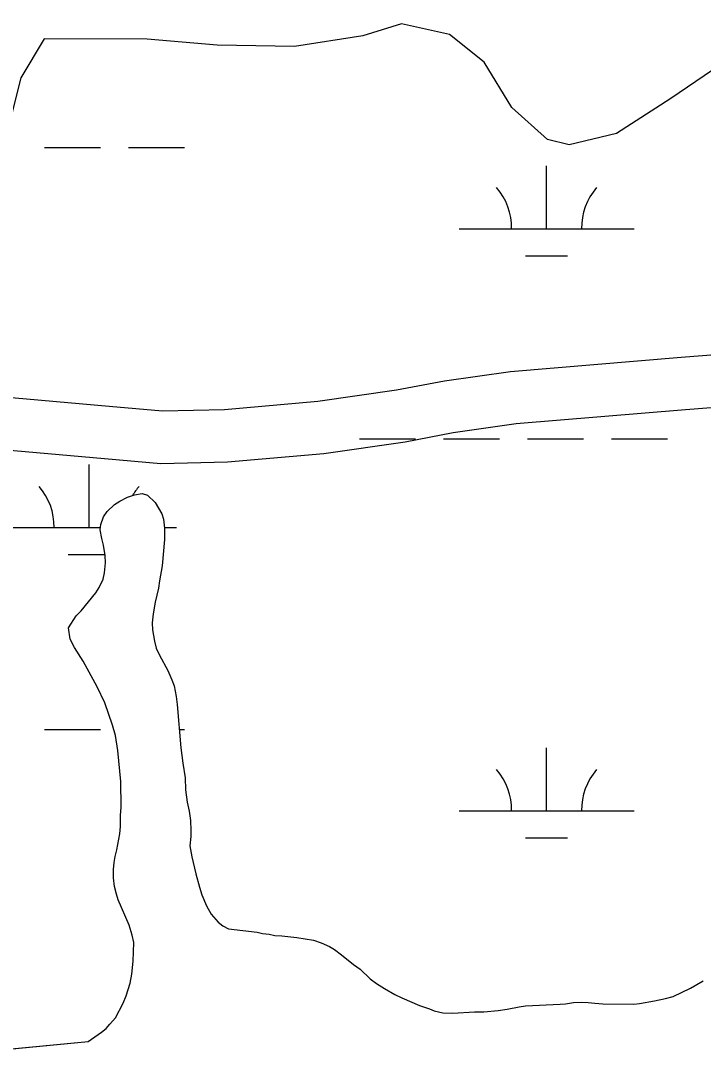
# Model space of a CAD drawing. Extents: x 3161564 to 3199464, y 849354 to 874788.
# Drawn here: x 3196430 to 3196819, y 868669 to 869267 of the extents above; entities that cross this region are included whole.
import ezdxf

# ---------------------------------------------------------------- set-up
doc = ezdxf.new("R2010")
doc.units = 0
for name, color, linetype in [('V-ROAD-CNTR', 7, 'Continuous'), ('V-SITE-VEGE', 7, 'Continuous'), ('V-TOPO-SHOR', 7, 'Continuous'), ('V-WETL-SWMP', 7, 'Continuous')]:
    doc.layers.add(name, color=color, linetype=linetype)

msp = doc.modelspace()

# ---------------------------------------------------------------- linework, layer by layer
at = {"layer": 'V-ROAD-CNTR'}
for points in [[(3197174.42, 869103.55), (3196806.87, 869074.74), (3196709.29, 869066.56), (3196671.61, 869061.19), (3196644.26, 869055.96), (3196599.24, 869049.53), (3196545.99, 869044.84), (3196510.53, 869043.98), (3196480.1, 869046.74), (3196353.06, 869057.93), (3196311.18, 869063.7), (3196278.56, 869071.33), (3196237.56, 869083.32), (3196183.65, 869104.17), (3196072.21, 869142.3), (3195929.87, 869187.38), (3195878.66, 869205.62), (3195797.04, 869229.46), (3195724.62, 869249.84), (3195650.6, 869259.65)], [(3197169.41, 869073.06), (3196809.3, 869044.83), (3196712.66, 869036.74), (3196676.55, 869031.59), (3196649.2, 869026.36), (3196602.68, 869019.71), (3196547.67, 869014.87), (3196509.54, 869013.95), (3196477.43, 869016.86), (3196349.69, 869028.11), (3196305.7, 869034.17), (3196270.93, 869042.3), (3196227.93, 869054.88), (3196173.38, 869075.97), (3196062.83, 869113.8), (3195920.3, 869158.94), (3195869.41, 869177.06), (3195788.77, 869200.63), (3195718.55, 869220.38), (3195646.46, 869229.93)]]:
    msp.add_lwpolyline(points, dxfattribs=at)
at = {"layer": 'V-SITE-VEGE'}
for p, q in [((3196647.08, 869265.35), (3196624.91, 869258.65)), ((3196674.6, 869259.41), (3196647.08, 869265.35)), ((3196442.95, 869256.84), (3196429.6, 869234.49)), ((3196501.78, 869256.7), (3196442.95, 869256.84)), ((3196541.69, 869253.17), (3196501.78, 869256.7)), ((3196624.91, 869258.65), (3196585.99, 869252.49)), ((3196694.38, 869243.43), (3196674.6, 869259.41)), ((3196585.99, 869252.49), (3196541.69, 869253.17)), ((3196710.07, 869217.62), (3196694.38, 869243.43)), ((3196829.63, 869242.1), (3196800.97, 869222.67)), ((3196800.97, 869222.67), (3196769.88, 869202.78)), ((3196730.59, 869199.38), (3196710.07, 869217.62)), ((3196769.88, 869202.78), (3196742.96, 869196.35)), ((3196742.96, 869196.35), (3196730.59, 869199.38)), ((3196483.03, 868990.74), (3196486.18, 868992.56)), ((3196486.18, 868992.56), (3196490.52, 868994.81)), ((3196490.52, 868994.81), (3196494.48, 868996.25)), ((3196494.48, 868996.25), (3196498.84, 868996.9)), ((3196498.84, 868996.9), (3196501.83, 868995.95)), ((3196501.83, 868995.95), (3196506.26, 868991.83)), ((3196506.26, 868991.83), (3196510.12, 868985.32)), ((3196476.76, 868983.7), (3196478.9, 868986.71)), ((3196478.9, 868986.71), (3196483.03, 868990.74)), ((3196475.22, 868979.31), (3196476.76, 868983.7)), ((3196510.12, 868985.32), (3196511.15, 868982.36)), ((3196511.15, 868982.36), (3196511.62, 868977.2)), ((3196474.87, 868976.12), (3196475.22, 868979.31)), ((3196475.73, 868971.17), (3196474.87, 868976.12)), ((3196511.62, 868977.2), (3196511.7, 868970.64)), ((3196476.77, 868967.4), (3196475.73, 868971.17)), ((3196511.7, 868970.64), (3196510.31, 868955.72)), ((3196477.64, 868961.45), (3196476.77, 868967.4)), ((3196477.37, 868951.71), (3196477.9, 868957.29)), ((3196477.9, 868957.29), (3196477.64, 868961.45)), ((3196476.63, 868947.93), (3196477.37, 868951.71)), ((3196510.31, 868955.72), (3196508.83, 868946.96)), ((3196474.3, 868943.33), (3196476.63, 868947.93)), ((3196508.83, 868946.96), (3196508.29, 868942.78)), ((3196463.95, 868929.88), (3196472.36, 868940.12)), ((3196472.36, 868940.12), (3196474.3, 868943.33)), ((3196508.29, 868942.78), (3196506.21, 868934.8)), ((3196506.21, 868934.8), (3196505.1, 868928.23)), ((3196456.72, 868920.25), (3196461.2, 868927.06)), ((3196461.2, 868927.06), (3196463.95, 868929.88)), ((3196505.1, 868928.23), (3196504.57, 868923.06)), ((3196457.8, 868913.71), (3196456.72, 868920.25)), ((3196504.57, 868923.06), (3196504.82, 868919.09)), ((3196504.82, 868919.09), (3196505.9, 868912.54)), ((3196460.24, 868908.97), (3196457.8, 868913.71)), ((3196465.12, 868901.09), (3196460.24, 868908.97)), ((3196505.9, 868912.54), (3196506.94, 868908.58)), ((3196506.94, 868908.58), (3196508.79, 868904.64)), ((3196508.79, 868904.64), (3196513.47, 868895.75)), ((3196473.25, 868886.48), (3196465.12, 868901.09)), ((3196513.47, 868895.75), (3196515.92, 868890.42)), ((3196515.92, 868890.42), (3196517.16, 868887.06)), ((3196477.54, 868877.4), (3196473.25, 868886.48)), ((3196517.16, 868887.06), (3196518.23, 868880.91)), ((3196518.23, 868880.91), (3196518.89, 868876.35)), ((3196481.88, 868864.54), (3196477.54, 868877.4)), ((3196518.89, 868876.35), (3196521, 868851.54)), ((3196483.55, 868858.6), (3196481.88, 868864.54)), ((3196485.05, 868850.08), (3196483.55, 868858.6)), ((3196486.67, 868832.41), (3196485.05, 868850.08)), ((3196521, 868851.54), (3196522.11, 868842.81)), ((3196522.11, 868842.81), (3196523.41, 868834.48)), ((3196486.87, 868817.71), (3196486.67, 868832.41)), ((3196523.41, 868834.48), (3196523.7, 868827.53)), ((3196523.7, 868827.53), (3196524.58, 868820.59)), ((3196524.58, 868820.59), (3196525.65, 868815.43)), ((3196486.41, 868806.58), (3196486.53, 868812.94)), ((3196486.53, 868812.94), (3196486.87, 868817.71)), ((3196525.65, 868815.43), (3196526.51, 868810.08)), ((3196486.07, 868802.4), (3196486.41, 868806.58)), ((3196526.51, 868810.08), (3196526.78, 868804.32)), ((3196484.4, 868793.24), (3196486.07, 868802.4)), ((3196526.63, 868800.94), (3196526.1, 868795.57)), ((3196526.78, 868804.32), (3196526.63, 868800.94)), ((3196526.1, 868795.57), (3196527.18, 868789.22)), ((3196482.91, 868786.06), (3196483.46, 868789.45)), ((3196483.46, 868789.45), (3196484.4, 868793.24)), ((3196527.18, 868789.22), (3196529.49, 868779.52)), ((3196482.56, 868782.08), (3196482.91, 868786.06)), ((3196482.42, 868777.32), (3196482.56, 868782.08)), ((3196483.08, 868772.35), (3196482.42, 868777.32)), ((3196529.49, 868779.52), (3196531.58, 868771.99)), ((3196484.14, 868768), (3196483.08, 868772.35)), ((3196531.58, 868771.99), (3196533.02, 868767.64)), ((3196485.17, 868764.63), (3196484.14, 868768)), ((3196491.52, 868750.21), (3196485.17, 868764.63)), ((3196533.02, 868767.64), (3196535.69, 868761.31)), ((3196535.69, 868761.31), (3196538.33, 868756.58)), ((3196538.33, 868756.58), (3196542.37, 868751.86)), ((3196493.18, 868744.47), (3196491.52, 868750.21)), ((3196542.37, 868751.86), (3196544.98, 868749.91)), ((3196544.98, 868749.91), (3196548.18, 868748.17)), ((3196548.18, 868748.17), (3196564.5, 868746.19)), ((3196494.03, 868740.31), (3196493.18, 868744.47)), ((3196564.5, 868746.19), (3196567.69, 868745.44)), ((3196567.69, 868745.44), (3196571.47, 868745.09)), ((3196571.47, 868745.09), (3196574.66, 868744.34)), ((3196574.66, 868744.34), (3196578.63, 868744.19)), ((3196578.63, 868744.19), (3196587.19, 868743.11)), ((3196587.19, 868743.11), (3196596.75, 868741.65)), ((3196596.75, 868741.65), (3196601.14, 868740.11)), ((3196493.78, 868729.57), (3196494.03, 868740.31)), ((3196601.14, 868740.11), (3196605.94, 868737.99)), ((3196605.94, 868737.99), (3196608.74, 868736.24)), ((3196608.74, 868736.24), (3196612.75, 868733.31)), ((3196492.88, 868722.21), (3196493.78, 868729.57)), ((3196612.75, 868733.31), (3196619.58, 868727.83)), ((3196619.58, 868727.83), (3196623.39, 868725.1)), ((3196623.39, 868725.1), (3196629.23, 868719.61)), ((3196489.66, 868709.85), (3196491.95, 868717.03)), ((3196491.95, 868717.03), (3196492.88, 868722.21)), ((3196629.23, 868719.61), (3196632.84, 868716.88)), ((3196632.84, 868716.88), (3196637.45, 868713.96)), ((3196812.3, 868714.25), (3196819.4, 868718.51)), ((3196637.45, 868713.96), (3196643.25, 868710.65)), ((3196643.25, 868710.65), (3196647.25, 868708.72)), ((3196802.23, 868709.54), (3196812.3, 868714.25)), ((3196483.66, 868697.25), (3196487.93, 868705.65)), ((3196487.93, 868705.65), (3196489.66, 868709.85)), ((3196647.25, 868708.72), (3196657.44, 868704.28)), ((3196717.86, 868704.07), (3196737.71, 868705.13)), ((3196737.71, 868705.13), (3196740.89, 868705.37)), ((3196740.89, 868705.37), (3196745.45, 868706.02)), ((3196745.45, 868706.02), (3196749.82, 868706.28)), ((3196749.82, 868706.28), (3196753.79, 868706.13)), ((3196753.79, 868706.13), (3196757.58, 868705.59)), ((3196757.58, 868705.59), (3196762.15, 868705.25)), ((3196762.15, 868705.25), (3196779.84, 868705.08)), ((3196779.84, 868705.08), (3196783.01, 868705.52)), ((3196783.01, 868705.52), (3196791.73, 868707.02)), ((3196791.73, 868707.02), (3196797.88, 868708.3)), ((3196797.88, 868708.3), (3196802.23, 868709.54)), ((3196657.44, 868704.28), (3196663.03, 868702.37)), ((3196663.03, 868702.37), (3196665.83, 868701.21)), ((3196665.83, 868701.21), (3196670.61, 868700.08)), ((3196670.61, 868700.08), (3196676.38, 868699.96)), ((3196676.38, 868699.96), (3196688.88, 868700.72)), ((3196688.88, 868700.72), (3196694.05, 868700.79)), ((3196694.05, 868700.79), (3196702.39, 868701.49)), ((3196702.39, 868701.49), (3196707.54, 868702.15)), ((3196707.54, 868702.15), (3196714.28, 868703.63)), ((3196714.28, 868703.63), (3196717.86, 868704.07)), ((3196478.38, 868691.22), (3196480.34, 868693.63)), ((3196480.34, 868693.63), (3196483.66, 868697.25)), ((3196467.94, 868683.73), (3196475.63, 868689)), ((3196475.63, 868689), (3196478.38, 868691.22)), ((3196310.17, 868668.57), (3196467.94, 868683.73))]:
    msp.add_line(p, q, dxfattribs=at)
at = {"layer": 'V-TOPO-SHOR'}
for points in [[(3196857.38, 869267.08), (3196829.63, 869242.1), (3196800.97, 869222.67), (3196769.88, 869202.78), (3196742.96, 869196.35), (3196730.59, 869199.38), (3196710.07, 869217.62), (3196694.38, 869243.43), (3196674.6, 869259.41), (3196647.08, 869265.35), (3196624.91, 869258.65)], [(3196624.91, 869258.65), (3196585.99, 869252.49), (3196541.69, 869253.17), (3196501.77, 869256.7), (3196442.95, 869256.84), (3196429.6, 869234.49), (3196421.96, 869204.33), (3196419.8, 869172.16), (3196413.72, 869158.47), (3196400.79, 869151.49), (3196381.88, 869151.8)], [(3196310.17, 868668.57), (3196467.94, 868683.73), (3196475.63, 868689), (3196478.38, 868691.22), (3196480.34, 868693.63), (3196483.66, 868697.25), (3196487.93, 868705.65), (3196489.66, 868709.85), (3196491.95, 868717.03), (3196492.88, 868722.21), (3196493.78, 868729.57), (3196494.03, 868740.31), (3196493.19, 868744.47), (3196491.52, 868750.21), (3196485.17, 868764.63), (3196484.14, 868768), (3196483.08, 868772.35), (3196482.42, 868777.32), (3196482.56, 868782.08), (3196482.91, 868786.06), (3196483.46, 868789.45), (3196484.4, 868793.24), (3196486.07, 868802.4), (3196486.41, 868806.58), (3196486.53, 868812.94), (3196486.87, 868817.71), (3196486.67, 868832.41), (3196485.05, 868850.08), (3196483.55, 868858.6), (3196481.88, 868864.54), (3196477.54, 868877.4), (3196473.25, 868886.48), (3196465.12, 868901.08), (3196460.24, 868908.97), (3196457.8, 868913.71), (3196456.72, 868920.25), (3196461.2, 868927.06), (3196463.95, 868929.88), (3196472.36, 868940.12), (3196474.3, 868943.33), (3196476.63, 868947.93), (3196477.37, 868951.71), (3196477.9, 868957.29), (3196477.64, 868961.45), (3196476.77, 868967.4), (3196475.73, 868971.17), (3196474.87, 868976.12), (3196475.22, 868979.31), (3196476.76, 868983.7), (3196478.9, 868986.71), (3196483.03, 868990.74), (3196486.18, 868992.56), (3196490.52, 868994.81), (3196494.48, 868996.25), (3196498.84, 868996.9), (3196501.84, 868995.95), (3196506.26, 868991.83), (3196510.12, 868985.32), (3196511.15, 868982.36), (3196511.62, 868977.2), (3196511.7, 868970.64), (3196510.31, 868955.72)], [(3196510.31, 868955.72), (3196508.83, 868946.96), (3196508.29, 868942.78), (3196506.21, 868934.8), (3196505.1, 868928.23), (3196504.57, 868923.06), (3196504.82, 868919.09), (3196505.9, 868912.54), (3196506.94, 868908.58), (3196508.79, 868904.63), (3196513.47, 868895.75), (3196515.92, 868890.42), (3196517.16, 868887.06), (3196518.23, 868880.91), (3196518.89, 868876.35), (3196521, 868851.54), (3196522.11, 868842.81), (3196523.41, 868834.48), (3196523.7, 868827.53), (3196524.58, 868820.59), (3196525.65, 868815.43), (3196526.51, 868810.08), (3196526.78, 868804.32), (3196526.63, 868800.94), (3196526.1, 868795.57), (3196527.18, 868789.22), (3196529.49, 868779.52), (3196531.58, 868771.99), (3196533.02, 868767.64), (3196535.69, 868761.32), (3196538.33, 868756.58), (3196542.37, 868751.86), (3196544.98, 868749.91), (3196548.18, 868748.17), (3196564.5, 868746.19), (3196567.69, 868745.44), (3196571.47, 868745.09), (3196574.66, 868744.34), (3196578.63, 868744.19), (3196587.19, 868743.11), (3196596.75, 868741.65), (3196601.14, 868740.11), (3196605.94, 868737.99), (3196608.74, 868736.24), (3196612.75, 868733.31), (3196619.58, 868727.83), (3196623.39, 868725.1), (3196629.23, 868719.61), (3196632.84, 868716.88), (3196637.45, 868713.96), (3196643.25, 868710.65), (3196647.25, 868708.72), (3196657.44, 868704.28), (3196663.03, 868702.37), (3196665.83, 868701.21), (3196670.61, 868700.08), (3196676.38, 868699.96), (3196688.88, 868700.72), (3196694.05, 868700.79), (3196702.39, 868701.49), (3196707.54, 868702.15), (3196714.28, 868703.63), (3196717.85, 868704.07), (3196737.71, 868705.13), (3196740.89, 868705.37), (3196745.45, 868706.02), (3196749.82, 868706.28), (3196753.79, 868706.13), (3196757.57, 868705.59), (3196762.15, 868705.25), (3196779.84, 868705.08), (3196783.01, 868705.52), (3196791.73, 868707.02), (3196797.88, 868708.3), (3196802.23, 868709.54), (3196812.3, 868714.25), (3196819.4, 868718.51)]]:
    msp.add_lwpolyline(points, dxfattribs=at)
at = {"layer": 'V-WETL-SWMP'}
for p, q in [((3196647.08, 869265.35), (3196624.91, 869258.65)), ((3196674.6, 869259.41), (3196647.08, 869265.35)), ((3196442.95, 869256.84), (3196429.6, 869234.49)), ((3196501.77, 869256.7), (3196442.95, 869256.84)), ((3196541.69, 869253.17), (3196501.77, 869256.7)), ((3196624.91, 869258.65), (3196585.99, 869252.49)), ((3196694.38, 869243.43), (3196674.6, 869259.41)), ((3196585.99, 869252.49), (3196541.69, 869253.17)), ((3196710.07, 869217.62), (3196694.38, 869243.43)), ((3196829.63, 869242.1), (3196800.97, 869222.67)), ((3196800.97, 869222.67), (3196769.88, 869202.78)), ((3196730.59, 869199.38), (3196710.07, 869217.62)), ((3196769.88, 869202.78), (3196742.96, 869196.35)), ((3196742.96, 869196.35), (3196730.59, 869199.38)), ((3196443.12, 869194.74), (3196475.12, 869194.74)), ((3196491.12, 869194.74), (3196523.12, 869194.74)), ((3196729.96, 869148.31), (3196729.96, 869184.31)), ((3196679.96, 869148.31), (3196779.96, 869148.31)), ((3196717.96, 869132.88), (3196741.96, 869132.88)), ((3196623.12, 869028.24), (3196655.12, 869028.24)), ((3196671.12, 869028.24), (3196703.12, 869028.24)), ((3196719.12, 869028.24), (3196751.12, 869028.24)), ((3196767.12, 869028.24), (3196799.12, 869028.24)), ((3196468.52, 868977.5), (3196468.52, 869013.5)), ((3196483.02, 868990.73), (3196486.18, 868992.56)), ((3196486.18, 868992.56), (3196490.52, 868994.81)), ((3196490.52, 868994.81), (3196494.48, 868996.25)), ((3196494.48, 868996.25), (3196498.84, 868996.9)), ((3196498.84, 868996.9), (3196501.83, 868995.95)), ((3196501.83, 868995.95), (3196506.26, 868991.83)), ((3196506.26, 868991.83), (3196510.12, 868985.32)), ((3196476.76, 868983.7), (3196478.9, 868986.71)), ((3196478.9, 868986.71), (3196483.02, 868990.73)), ((3196475.22, 868979.31), (3196476.76, 868983.7)), ((3196510.12, 868985.32), (3196511.15, 868982.36)), ((3196511.15, 868982.36), (3196511.62, 868977.2)), ((3196418.52, 868977.5), (3196475.02, 868977.5)), ((3196474.87, 868976.12), (3196475.22, 868979.31)), ((3196475.73, 868971.17), (3196474.87, 868976.12)), ((3196511.59, 868977.5), (3196518.52, 868977.5)), ((3196511.62, 868977.2), (3196511.7, 868970.64)), ((3196476.77, 868967.4), (3196475.73, 868971.17)), ((3196511.7, 868970.64), (3196510.31, 868955.72)), ((3196456.52, 868962.07), (3196477.55, 868962.07)), ((3196477.64, 868961.45), (3196476.77, 868967.4)), ((3196477.37, 868951.71), (3196477.9, 868957.29)), ((3196477.9, 868957.29), (3196477.64, 868961.45)), ((3196476.63, 868947.93), (3196477.37, 868951.71)), ((3196510.31, 868955.72), (3196508.83, 868946.96)), ((3196474.3, 868943.33), (3196476.63, 868947.93)), ((3196508.83, 868946.96), (3196508.29, 868942.78)), ((3196463.95, 868929.88), (3196472.36, 868940.12)), ((3196472.36, 868940.12), (3196474.3, 868943.33)), ((3196508.29, 868942.78), (3196506.21, 868934.8)), ((3196506.21, 868934.8), (3196505.1, 868928.23)), ((3196456.72, 868920.25), (3196461.2, 868927.06)), ((3196461.2, 868927.06), (3196463.95, 868929.88)), ((3196505.1, 868928.23), (3196504.57, 868923.06)), ((3196457.8, 868913.71), (3196456.72, 868920.25)), ((3196504.57, 868923.06), (3196504.82, 868919.09)), ((3196504.82, 868919.09), (3196505.9, 868912.54)), ((3196460.24, 868908.97), (3196457.8, 868913.71)), ((3196465.12, 868901.08), (3196460.24, 868908.97)), ((3196505.9, 868912.54), (3196506.94, 868908.58)), ((3196506.94, 868908.58), (3196508.78, 868904.63)), ((3196508.78, 868904.63), (3196513.47, 868895.75)), ((3196473.25, 868886.48), (3196465.12, 868901.08)), ((3196513.47, 868895.75), (3196515.92, 868890.42)), ((3196515.92, 868890.42), (3196517.16, 868887.06)), ((3196477.54, 868877.4), (3196473.25, 868886.48)), ((3196517.16, 868887.06), (3196518.23, 868880.91)), ((3196518.23, 868880.91), (3196518.89, 868876.35)), ((3196481.88, 868864.54), (3196477.54, 868877.4)), ((3196518.89, 868876.35), (3196521, 868851.54)), ((3196443.12, 868862.07), (3196475.12, 868862.07)), ((3196483.55, 868858.6), (3196481.88, 868864.54)), ((3196520.1, 868862.07), (3196523.12, 868862.07)), ((3196485.05, 868850.08), (3196483.55, 868858.6)), ((3196486.67, 868832.41), (3196485.05, 868850.08)), ((3196521, 868851.54), (3196522.11, 868842.81)), ((3196729.96, 868815.64), (3196729.96, 868851.64)), ((3196522.11, 868842.81), (3196523.41, 868834.48)), ((3196486.87, 868817.71), (3196486.67, 868832.41)), ((3196523.41, 868834.48), (3196523.7, 868827.53)), ((3196523.7, 868827.53), (3196524.58, 868820.59)), ((3196524.58, 868820.59), (3196525.64, 868815.43)), ((3196486.41, 868806.58), (3196486.53, 868812.94)), ((3196486.53, 868812.94), (3196486.87, 868817.71)), ((3196525.64, 868815.43), (3196526.51, 868810.08)), ((3196679.96, 868815.64), (3196779.96, 868815.64)), ((3196486.07, 868802.4), (3196486.41, 868806.58)), ((3196526.51, 868810.08), (3196526.78, 868804.32)), ((3196484.4, 868793.24), (3196486.07, 868802.4)), ((3196526.63, 868800.94), (3196526.1, 868795.57)), ((3196526.78, 868804.32), (3196526.63, 868800.94)), ((3196717.96, 868800.21), (3196741.96, 868800.21)), ((3196526.1, 868795.57), (3196527.18, 868789.22)), ((3196482.91, 868786.06), (3196483.46, 868789.45)), ((3196483.46, 868789.45), (3196484.4, 868793.24)), ((3196527.18, 868789.22), (3196529.49, 868779.52)), ((3196482.56, 868782.09), (3196482.91, 868786.06)), ((3196482.42, 868777.32), (3196482.56, 868782.09)), ((3196483.08, 868772.36), (3196482.42, 868777.32)), ((3196529.49, 868779.52), (3196531.57, 868771.99)), ((3196484.13, 868768), (3196483.08, 868772.36)), ((3196531.57, 868771.99), (3196533.02, 868767.64)), ((3196485.17, 868764.63), (3196484.13, 868768)), ((3196491.52, 868750.21), (3196485.17, 868764.63)), ((3196533.02, 868767.64), (3196535.69, 868761.32)), ((3196535.69, 868761.32), (3196538.33, 868756.58)), ((3196538.33, 868756.58), (3196542.37, 868751.87)), ((3196493.18, 868744.47), (3196491.52, 868750.21)), ((3196542.37, 868751.87), (3196544.98, 868749.91)), ((3196544.98, 868749.91), (3196548.18, 868748.17)), ((3196548.18, 868748.17), (3196564.5, 868746.19)), ((3196494.03, 868740.31), (3196493.18, 868744.47)), ((3196564.5, 868746.19), (3196567.69, 868745.44)), ((3196567.69, 868745.44), (3196571.47, 868745.09)), ((3196571.47, 868745.09), (3196574.66, 868744.34)), ((3196574.66, 868744.34), (3196578.63, 868744.19)), ((3196578.63, 868744.19), (3196587.19, 868743.11)), ((3196587.19, 868743.11), (3196596.75, 868741.64)), ((3196596.75, 868741.64), (3196601.14, 868740.11)), ((3196493.78, 868729.57), (3196494.03, 868740.31)), ((3196601.14, 868740.11), (3196605.94, 868737.99)), ((3196605.94, 868737.99), (3196608.74, 868736.24)), ((3196608.74, 868736.24), (3196612.75, 868733.31)), ((3196492.88, 868722.21), (3196493.78, 868729.57)), ((3196612.75, 868733.31), (3196619.58, 868727.83)), ((3196619.58, 868727.83), (3196623.39, 868725.1)), ((3196623.39, 868725.1), (3196629.23, 868719.61)), ((3196489.66, 868709.85), (3196491.95, 868717.03)), ((3196491.95, 868717.03), (3196492.88, 868722.21)), ((3196629.23, 868719.61), (3196632.84, 868716.88)), ((3196632.84, 868716.88), (3196637.45, 868713.96)), ((3196812.3, 868714.25), (3196819.4, 868718.51)), ((3196637.45, 868713.96), (3196643.25, 868710.66)), ((3196643.25, 868710.66), (3196647.25, 868708.72)), ((3196802.23, 868709.55), (3196812.3, 868714.25)), ((3196483.66, 868697.25), (3196487.93, 868705.65)), ((3196487.93, 868705.65), (3196489.66, 868709.85)), ((3196647.25, 868708.72), (3196657.44, 868704.28)), ((3196717.85, 868704.08), (3196737.71, 868705.13)), ((3196737.71, 868705.13), (3196740.89, 868705.37)), ((3196740.89, 868705.37), (3196745.45, 868706.02)), ((3196745.45, 868706.02), (3196749.82, 868706.28)), ((3196749.82, 868706.28), (3196753.79, 868706.13)), ((3196753.79, 868706.13), (3196757.57, 868705.59)), ((3196757.57, 868705.59), (3196762.15, 868705.25)), ((3196762.15, 868705.25), (3196779.84, 868705.08)), ((3196779.84, 868705.08), (3196783.01, 868705.52)), ((3196783.01, 868705.52), (3196791.73, 868707.02)), ((3196791.73, 868707.02), (3196797.88, 868708.3)), ((3196797.88, 868708.3), (3196802.23, 868709.55)), ((3196657.44, 868704.28), (3196663.03, 868702.37)), ((3196663.03, 868702.37), (3196665.83, 868701.21)), ((3196665.83, 868701.21), (3196670.61, 868700.08)), ((3196670.61, 868700.08), (3196676.38, 868699.96)), ((3196676.38, 868699.96), (3196688.88, 868700.72)), ((3196688.88, 868700.72), (3196694.05, 868700.79)), ((3196694.05, 868700.79), (3196702.39, 868701.49)), ((3196702.39, 868701.49), (3196707.54, 868702.15)), ((3196707.54, 868702.15), (3196714.28, 868703.63)), ((3196714.28, 868703.63), (3196717.85, 868704.08)), ((3196478.38, 868691.22), (3196480.33, 868693.63)), ((3196480.33, 868693.63), (3196483.66, 868697.25)), ((3196467.94, 868683.73), (3196475.63, 868689)), ((3196475.63, 868689), (3196478.38, 868691.22)), ((3196310.17, 868668.57), (3196467.94, 868683.73))]:
    msp.add_line(p, q, dxfattribs=at)
for centre, start, end in [((3196674.72, 869148.79), 359.22818, 40.77184), ((3196785.2, 869148.79), 139.22818, 180.77184), ((3196413.28, 868977.98), 359.22818, 40.77184), ((3196523.77, 868977.98), 139.22818, 149.52148), ((3196674.72, 868816.11), 359.22818, 40.77184), ((3196785.2, 868816.11), 139.22818, 180.77184)]:
    msp.add_arc(centre, 35.25, start, end, dxfattribs=at)

doc.saveas('drawing.dxf')
